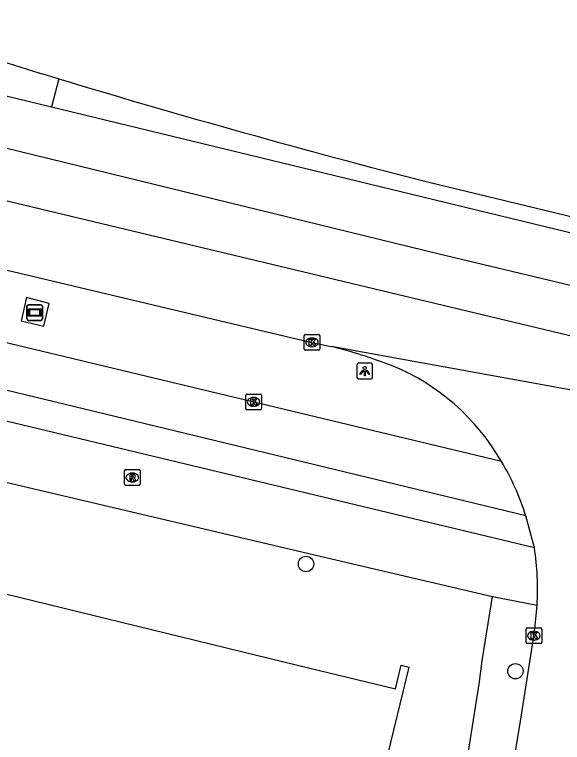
# Model space of a CAD drawing. Extents: x 162812 to 163818, y 381639 to 382470.
# Drawn here: x 163082.95 to 163117.86, y 382417.23 to 382463.58 of the extents above; entities that cross this region are included whole.
import ezdxf

# ---------------------------------------------------------------- set-up
doc = ezdxf.new("R2010")
doc.units = 0
for name, color, linetype in [('IMGEO_Berm_groen', 7, 'Continuous'), ('IMGEO_Boom', 7, 'Continuous'), ('IMGEO_Fietspad_gesloten', 7, 'Continuous'), ('IMGEO_Kolk', 7, 'Continuous'), ('IMGEO_Lichtpunt', 7, 'Continuous'), ('IMGEO_Pand', 7, 'Continuous'), ('IMGEO_Reclamebord', 7, 'Continuous'), ('IMGEO_Rijbaan_lokaal_gesloten', 7, 'Continuous'), ('IMGEO_Rijbaan_regionaal_gesloten', 7, 'Continuous'), ('IMGEO_Rioolput', 7, 'Continuous'), ('IMGEO_Voetpad_open', 7, 'Continuous')]:
    doc.layers.add(name, color=color, linetype=linetype)

msp = doc.modelspace()

# ---------------------------------------------------------------- linework, layer by layer
at = {"layer": 'IMGEO_Berm_groen'}
msp.add_lwpolyline([(163085.766, 382459.485), (163085.3, 382457.699)], dxfattribs=at)
at = {"layer": 'IMGEO_Boom'}
for centre in [(163101.519, 382428.591), (163114.859, 382421.764)]:
    msp.add_circle(centre, 0.489, dxfattribs=at)
at = {"layer": 'IMGEO_Fietspad_gesloten'}
for points in [[(163113.973, 382435.112), (163057.421, 382448.648)], [(163115.516, 382431.666), (163058.042, 382445.548)]]:
    msp.add_lwpolyline(points, dxfattribs=at)
at = {"layer": 'IMGEO_Kolk'}
for p, q in [((163101.398, 382442.274), (163101.398, 382443.126)), ((163101.473, 382443.2), (163102.325, 382443.2)), ((163101.886, 382442.98), (163101.911, 382442.98)), ((163102.399, 382443.126), (163102.399, 382442.274)), ((163102.325, 382442.2), (163101.473, 382442.2)), ((163101.909, 382442.42), (163101.884, 382442.42)), ((163097.676, 382438.487), (163097.676, 382439.339)), ((163097.751, 382439.413), (163098.603, 382439.413)), ((163098.677, 382439.339), (163098.677, 382438.487)), ((163098.164, 382439.193), (163098.189, 382439.193)), ((163098.603, 382438.413), (163097.751, 382438.413)), ((163098.187, 382438.633), (163098.162, 382438.633)), ((163115.536, 382423.599), (163115.536, 382424.451)), ((163115.611, 382424.525), (163116.463, 382424.525)), ((163116.537, 382424.451), (163116.537, 382423.599)), ((163116.024, 382424.305), (163116.049, 382424.305)), ((163116.463, 382423.525), (163115.611, 382423.525)), ((163116.047, 382423.745), (163116.022, 382423.745))]:
    msp.add_line(p, q, dxfattribs=at)
for points in [[(163101.398, 382442.274), (163101.398, 382443.126)], [(163101.473, 382443.2), (163102.325, 382443.2)], [(163102.399, 382443.126), (163102.399, 382442.274)], [(163101.719, 382442.9), (163101.842, 382442.9), (163101.842, 382442.749), (163101.972, 382442.9), (163102.136, 382442.9), (163101.99, 382442.749), (163102.143, 382442.5), (163101.991, 382442.5), (163101.906, 382442.664), (163101.842, 382442.597), (163101.842, 382442.5), (163101.719, 382442.5), (163101.719, 382442.9)], [(163102.325, 382442.2), (163101.473, 382442.2)], [(163097.676, 382438.487), (163097.676, 382439.339)], [(163097.751, 382439.413), (163098.603, 382439.413)], [(163098.677, 382439.339), (163098.677, 382438.487)], [(163097.997, 382439.113), (163098.12, 382439.113), (163098.12, 382438.962), (163098.25, 382439.113), (163098.414, 382439.113), (163098.268, 382438.962), (163098.421, 382438.713), (163098.269, 382438.713), (163098.184, 382438.877), (163098.12, 382438.81), (163098.12, 382438.713), (163097.997, 382438.713), (163097.997, 382439.113)], [(163098.603, 382438.413), (163097.751, 382438.413)], [(163115.536, 382423.599), (163115.536, 382424.451)], [(163115.611, 382424.525), (163116.463, 382424.525)], [(163116.537, 382424.451), (163116.537, 382423.599)], [(163115.857, 382424.225), (163115.98, 382424.225), (163115.98, 382424.074), (163116.11, 382424.225), (163116.274, 382424.225), (163116.128, 382424.074), (163116.281, 382423.825), (163116.129, 382423.825), (163116.044, 382423.989), (163115.98, 382423.922), (163115.98, 382423.825), (163115.857, 382423.825), (163115.857, 382424.225)], [(163116.463, 382423.525), (163115.611, 382423.525)]]:
    msp.add_lwpolyline(points, dxfattribs=at)
for centre, start, end in [((163101.475, 382443.124), 91.552, 178.448), ((163101.475, 382443.124), 91.552, 178.448), ((163102.323, 382443.124), 1.552, 88.448), ((163102.323, 382443.124), 1.552, 88.448), ((163101.475, 382442.276), 181.552, 268.448), ((163101.475, 382442.276), 181.552, 268.448), ((163102.323, 382442.276), 271.552, 358.448), ((163102.323, 382442.276), 271.552, 358.448), ((163097.753, 382439.337), 91.552, 178.448), ((163097.753, 382439.337), 91.552, 178.448), ((163098.601, 382439.337), 1.552, 88.448), ((163098.601, 382439.337), 1.552, 88.448), ((163097.753, 382438.489), 181.552, 268.448), ((163097.753, 382438.489), 181.552, 268.448), ((163098.601, 382438.489), 271.552, 358.448), ((163098.601, 382438.489), 271.552, 358.448), ((163115.613, 382424.449), 91.552, 178.448), ((163115.613, 382424.449), 91.552, 178.448), ((163116.461, 382424.449), 1.552, 88.448), ((163116.461, 382424.449), 1.552, 88.448), ((163115.613, 382423.601), 181.552, 268.448), ((163115.613, 382423.601), 181.552, 268.448), ((163116.461, 382423.601), 271.552, 358.448), ((163116.461, 382423.601), 271.552, 358.448)]:
    msp.add_arc(centre, 0.0765, start, end, dxfattribs=at)
for centre, major_axis, ratio, start_param, end_param in [((163101.885, 382442.7), (-0.387, 0.002), 0.722429, 4.712389, 7.853982), ((163101.91, 382442.7), (-0.39, 0.002), 0.717154, 1.570796, 4.712389), ((163098.163, 382438.913), (-0.387, 0.002), 0.722429, 4.712389, 7.853982), ((163098.188, 382438.913), (-0.39, 0.002), 0.717154, 1.570796, 4.712389), ((163116.023, 382424.025), (-0.387, 0.002), 0.722429, 4.712389, 7.853982), ((163116.048, 382424.025), (-0.39, 0.002), 0.717154, 1.570796, 4.712389)]:
    msp.add_ellipse(centre, major_axis=major_axis, ratio=ratio, start_param=start_param, end_param=end_param, dxfattribs=at)
at = {"layer": 'IMGEO_Lichtpunt'}
for p, q in [((163104.762, 382441.277), (163104.762, 382440.47)), ((163104.762, 382441.277), (163104.762, 382440.47)), ((163105.664, 382441.372), (163104.856, 382441.372)), ((163105.664, 382441.372), (163104.856, 382441.372)), ((163105.758, 382440.47), (163105.758, 382441.277)), ((163105.758, 382440.47), (163105.758, 382441.277)), ((163104.856, 382440.376), (163105.664, 382440.376)), ((163104.856, 382440.376), (163105.664, 382440.376))]:
    msp.add_line(p, q, dxfattribs=at)
for points in [[(163105.136, 382440.941), (163105.175, 382440.913), (163104.987, 382440.651), (163104.949, 382440.678), (163105.136, 382440.941)], [(163105.238, 382440.893), (163105.285, 382440.893), (163105.285, 382440.571), (163105.238, 382440.571), (163105.238, 382440.893)], [(163105.348, 382440.913), (163105.386, 382440.94), (163105.573, 382440.678), (163105.534, 382440.65), (163105.348, 382440.913)]]:
    msp.add_lwpolyline(points, dxfattribs=at)
msp.add_circle((163105.261, 382441.075), 0.0994, dxfattribs=at)
for centre, start, end in [((163104.856, 382441.277), 90, 180), ((163104.856, 382441.277), 90, 180), ((163105.664, 382441.277), 0, 90), ((163105.664, 382441.277), 0, 90), ((163104.856, 382440.47), 180, 270), ((163104.856, 382440.47), 180, 270), ((163105.664, 382440.47), 270, 0), ((163105.664, 382440.47), 270, 360)]:
    msp.add_arc(centre, 0.0946, start, end, dxfattribs=at)
at = {"layer": 'IMGEO_Pand'}
msp.add_lwpolyline([(163056.185, 382413.546), (163059.045, 382425.293), (163060.173, 382429.928), (163060.422, 382430.951), (163074.154, 382427.608), (163073.45, 382424.716), (163078.908, 382423.387), (163080.205, 382428.713), (163080.693, 382428.594), (163080.347, 382427.171), (163101.063, 382422.129), (163107.213, 382420.632), (163107.581, 382422.143), (163108.064, 382422.025), (163104.397, 382406.934)], dxfattribs=at)
at = {"layer": 'IMGEO_Reclamebord'}
for p, q in [((163083.735, 382444.199), (163083.735, 382444.999)), ((163083.735, 382444.999), (163083.735, 382444.199)), ((163083.835, 382445.099), (163084.625, 382445.099)), ((163084.625, 382445.099), (163083.835, 382445.099)), ((163084.725, 382444.999), (163084.725, 382444.199)), ((163084.725, 382444.199), (163084.725, 382444.999)), ((163084.625, 382444.099), (163083.835, 382444.099)), ((163083.835, 382444.099), (163084.625, 382444.099))]:
    msp.add_line(p, q, dxfattribs=at)
for points in [[(163083.836, 382444.831), (163084.624, 382444.831), (163084.624, 382444.367), (163083.836, 382444.367), (163083.836, 382444.831)], [(163083.901, 382444.766), (163083.901, 382444.432), (163084.559, 382444.432), (163084.559, 382444.766), (163083.901, 382444.766)]]:
    msp.add_lwpolyline(points, dxfattribs=at)
for centre, start, end in [((163083.835, 382444.999), 90, 180), ((163083.835, 382444.999), 90, 180), ((163084.625, 382444.999), 0, 90), ((163084.625, 382444.999), 360, 90), ((163083.835, 382444.199), 180, 270), ((163083.835, 382444.199), 180, 270), ((163084.625, 382444.199), 270, 0), ((163084.625, 382444.199), 270, 0)]:
    msp.add_arc(centre, 0.1, start, end, dxfattribs=at)
at = {"layer": 'IMGEO_Rijbaan_lokaal_gesloten'}
for points in [[(163116.065, 382429.621), (163115.516, 382431.666)], [(163116.054, 382424.247), (163115.16, 382418.587), (163112.435, 382402.2), (163111.562, 382396.95), (163111.548, 382396.631), (163111.476, 382396.063)]]:
    msp.add_lwpolyline(points, dxfattribs=at)
for centre, radius, start, end in [((163094.975, 382409.949), 33.501, 69.034, 75.9162), ((163101.57, 382427.98), 14.307, 29.902, 67.8617), ((163100.025, 382426.798), 16.238, 17.4448, 30.7976), ((163099.1, 382426.975), 17.17, 356.6097, 8.8638), ((163099.494, 382426.912), 16.773, 350.8587, 356.7474)]:
    msp.add_arc(centre, radius, start, end, dxfattribs=at)
at = {"layer": 'IMGEO_Rijbaan_regionaal_gesloten'}
for points in [[(163061.044, 382463.575), (163085.3, 382457.699)], [(163270.311, 382417.888), (163211.118, 382427.46), (163198.131, 382429.3), (163184.593, 382431.047), (163179.077, 382431.875), (163168.298, 382434.266), (163151.637, 382438.38), (163110.006, 382448.328), (163060.286, 382460.463)], [(163085.3, 382457.699), (163165.478, 382438.278), (163189.893, 382432.536)], [(163482.312, 382362.406), (163474.523, 382364.648), (163462.825, 382367.764), (163445.152, 382372.02), (163425.79, 382376.682), (163408.324, 382380.888), (163392.727, 382384.822), (163373.193, 382389.455), (163349.569, 382395.058), (163328.239, 382400.288), (163304.402, 382406.133), (163304.388, 382406.136), (163289.523, 382409.731), (163276.928, 382412.914), (163262.344, 382416.363), (163252.002, 382418.352), (163200.56, 382425.514), (163177.756, 382429.361), (163164.498, 382432.146), (163136.523, 382438.778), (163076.595, 382453.103), (163059.495, 382457.214)], [(163058.452, 382452.934), (163063.057, 382451.865), (163082.026, 382447.399), (163101.895, 382442.701), (163103.127, 382442.443)], [(163109.334, 382452.894), (163190.093, 382433.41)], [(163120.792, 382439.228), (163103.127, 382442.443)]]:
    msp.add_lwpolyline(points, dxfattribs=at)
for centre, radius, start, end in [((163258.258, 383030.825), 596.811, 251.902807, 253.200506), ((163258.566, 383031.95), 597.976, 253.203379, 255.548381)]:
    msp.add_arc(centre, radius, start, end, dxfattribs=at)
at = {"layer": 'IMGEO_Rioolput'}
for p, q in [((163089.947, 382433.673), (163089.947, 382434.525)), ((163090.022, 382434.599), (163090.874, 382434.599)), ((163090.435, 382434.379), (163090.46, 382434.379)), ((163090.948, 382434.525), (163090.948, 382433.673)), ((163090.458, 382433.819), (163090.433, 382433.819)), ((163090.874, 382433.599), (163090.022, 382433.599))]:
    msp.add_line(p, q, dxfattribs=at)
for points in [[(163089.947, 382433.673), (163089.947, 382434.525)], [(163090.022, 382434.599), (163090.874, 382434.599)], [(163090.536, 382434.297), (163090.284, 382434.299), (163090.284, 382433.899)], [(163090.462, 382434.218), (163090.408, 382434.218), (163090.408, 382434.137)], [(163090.948, 382434.525), (163090.948, 382433.673)], [(163090.284, 382433.899), (163090.408, 382433.899), (163090.408, 382434.061), (163090.419, 382434.061)], [(163090.408, 382434.137), (163090.46, 382434.137)], [(163090.466, 382434.032), (163090.537, 382433.899), (163090.677, 382433.899), (163090.612, 382434.025)], [(163090.874, 382433.599), (163090.022, 382433.599)]]:
    msp.add_lwpolyline(points, dxfattribs=at)
for centre, radius, start, end in [((163090.024, 382434.523), 0.0765, 91.552, 178.448), ((163090.024, 382434.523), 0.0765, 91.552, 178.448), ((163090.468, 382434.122), 0.0964, 77.0061, 93.1865), ((163090.482, 382434.179), 0.0378, 276.6634, 79.6772), ((163090.535, 382434.187), 0.109, 350.3612, 89.416), ((163090.872, 382434.523), 0.0765, 1.552, 88.448), ((163090.872, 382434.523), 0.0765, 1.552, 88.448), ((163090.418, 382434.008), 0.0533, 26.0293, 88.6989), ((163090.444, 382434.326), 0.19, 274.7715, 282.9687), ((163090.533, 382434.187), 0.112, 277.5842, 350.9817), ((163090.517, 382433.972), 0.108, 29.5134, 73.7905), ((163090.024, 382433.675), 0.0765, 181.552, 268.448), ((163090.024, 382433.675), 0.0765, 181.552, 268.448), ((163090.872, 382433.675), 0.0765, 271.552, 358.448), ((163090.872, 382433.675), 0.0765, 271.552, 358.448)]:
    msp.add_arc(centre, radius, start, end, dxfattribs=at)
for centre, major_axis, ratio, start_param, end_param in [((163090.434, 382434.099), (-0.387, 0.002), 0.722429, 4.712389, 7.853982), ((163090.459, 382434.099), (-0.39, 0.002), 0.717154, 1.570796, 4.712389)]:
    msp.add_ellipse(centre, major_axis=major_axis, ratio=ratio, start_param=start_param, end_param=end_param, dxfattribs=at)
at = {"layer": 'IMGEO_Voetpad_open'}
for points in [[(163085.151, 382445.172), (163083.72, 382445.56), (163083.367, 382444.083), (163084.822, 382443.738), (163085.151, 382445.172)], [(163116.065, 382429.621), (163059.632, 382443.135)], [(163058.429, 382438.955), (163059.186, 382439.194), (163076.134, 382435.357), (163081.558, 382434.002), (163102.776, 382429.01), (163113.395, 382426.511)], [(163103.117, 382362.845), (163108.694, 382396.964), (163109.688, 382402.897), (163112.543, 382420.938), (163112.75, 382422.426), (163113.395, 382426.511)], [(163113.395, 382426.511), (163116.24, 382425.96)]]:
    msp.add_lwpolyline(points, dxfattribs=at)

doc.saveas('drawing.dxf')
